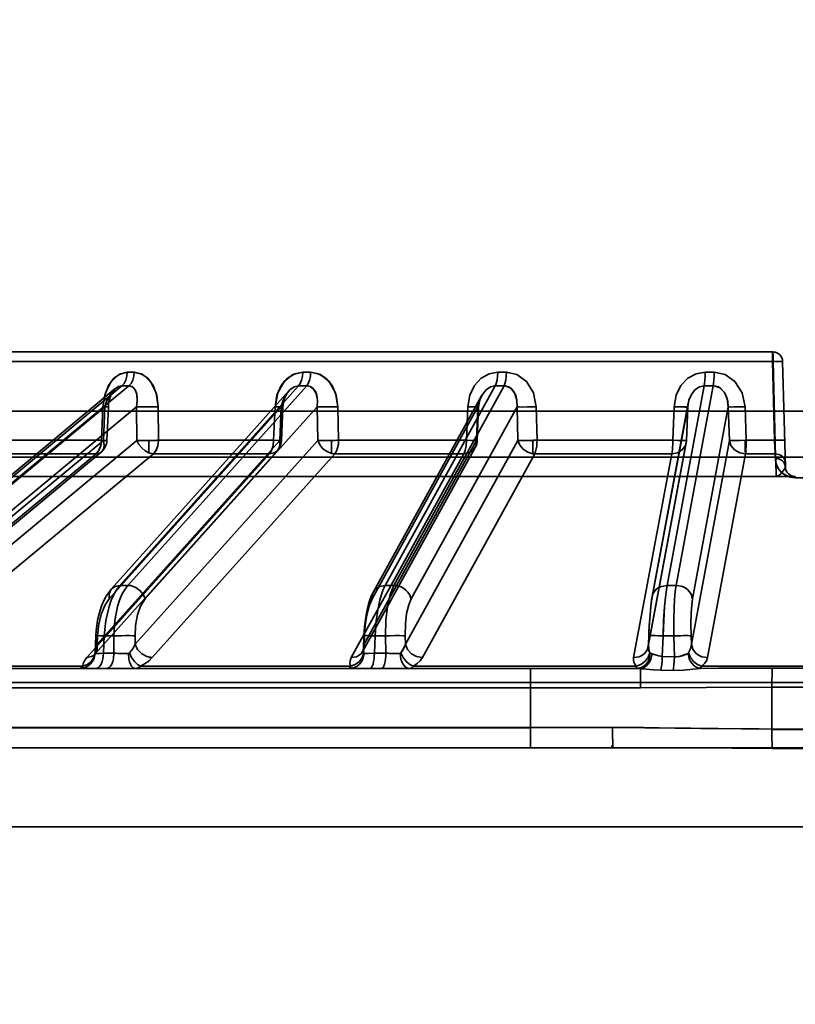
# Model space of a CAD drawing. Header units: millimetres. Extents: x -1465 to 393277, y -3788 to 454312.
# Tile 408 of 656: x 358999 to 359038, y 11627 to 11677. Entities that reach past the tile are written whole.
import ezdxf

# ---------------------------------------------------------------- set-up
doc = ezdxf.new("R2010")
doc.units = ezdxf.units.MM
doc.header["$XCLIPFRAME"] = 2
doc.layers.add('AHU03-3-68634OBJ', color=8, linetype='Continuous')
doc.layers.add('EC-MTR_250-0_7OBJ', color=8, linetype='Continuous')
picture_1 = doc.add_image_def('image1.bmp', size_in_pixel=(951, 911))

msp = doc.modelspace()

# ---------------------------------------------------------------- linework, layer by layer
at = {"layer": 'AHU03-3-68634OBJ', "color": 8, "linetype": 'Continuous', "lineweight": 35, "ltscale": 100}
for p, q in [((359173.094, 11639.827), (358905.094, 11639.827)), ((359172.594, 11635.827), (358905.594, 11635.827))]:
    msp.add_line(p, q, dxfattribs=at)
at = {"layer": 'EC-MTR_250-0_7OBJ', "color": 8, "linetype": 'Continuous', "lineweight": 35, "ltscale": 100}
for p, q in [((359036.942, 11659.827), (358985.124, 11659.827)), ((359037.012, 11659.822), (359036.942, 11659.827)), ((359037.081, 11659.807), (359037.011, 11659.822)), ((359037.146, 11659.783), (359037.08, 11659.808)), ((359036.962, 11659.34), (358984.624, 11659.34)), ((359037.027, 11655.364), (359036.922, 11659.34)), ((359036.962, 11659.34), (359037.088, 11654.501)), ((359037.088, 11654.501), (359036.962, 11659.34)), ((359037.208, 11659.75), (359037.146, 11659.784)), ((359037.265, 11659.709), (359037.208, 11659.75)), ((359037.315, 11659.66), (359037.264, 11659.709)), ((359037.358, 11659.605), (359037.315, 11659.66)), ((359037.392, 11659.544), (359037.357, 11659.605)), ((359037.418, 11659.479), (359037.392, 11659.544)), ((359037.442, 11659.34), (359037.581, 11654.014)), ((359013.591, 11658.802), (359013.189, 11658.802)), ((359033.976, 11658.802), (359033.523, 11658.802)), ((359003.719, 11657.973), (358991.709, 11648.009)), ((358991.764, 11647.919), (359004.053, 11658.115)), ((358992.118, 11647.917), (359004.41, 11658.115)), ((359012.48, 11657.845), (359003.531, 11647.854)), ((359003.951, 11648.028), (359012.985, 11658.115)), ((359004.358, 11648.028), (359013.393, 11658.115)), ((359012.985, 11658.115), (359013.393, 11658.115)), ((359017.357, 11648.028), (359022.921, 11658.115)), ((359017.799, 11648.028), (359023.363, 11658.115)), ((359031.599, 11648.028), (359033.478, 11658.115)), ((359032.059, 11648.028), (359033.937, 11658.115)), ((359033.478, 11658.115), (359033.937, 11658.115)), ((359012.218, 11657.267), (359012.244, 11657.374)), ((359012.244, 11657.373), (359012.276, 11657.475)), ((359012.276, 11657.474), (359012.314, 11657.57)), ((359022.23, 11657.615), (359016.765, 11647.706)), ((358988.244, 11656.827), (359089.944, 11656.827)), ((358993.012, 11648.599), (359003.198, 11657.05)), ((358993.621, 11647.782), (359004.791, 11657.05)), ((359003.027, 11655.364), (359003.098, 11657.057)), ((359003.198, 11657.05), (359003.126, 11655.357)), ((359003.298, 11655.351), (359003.37, 11657.043)), ((359003.37, 11657.043), (359003.381, 11657.174)), ((359003.415, 11647.348), (359012.104, 11657.05)), ((359004.791, 11657.05), (359004.809, 11655.357)), ((359005.232, 11647.348), (359013.921, 11657.05)), ((359005.886, 11657.057), (359005.904, 11655.364)), ((359005.904, 11655.364), (359005.886, 11657.057)), ((359011.792, 11657.057), (359011.721, 11655.364)), ((359012.104, 11657.05), (359012.033, 11655.357)), ((359012.12, 11655.351), (359012.191, 11657.044)), ((359012.191, 11657.044), (359012.201, 11657.157)), ((359012.201, 11657.156), (359012.219, 11657.268)), ((359013.921, 11657.05), (359013.953, 11655.357)), ((359014.973, 11657.057), (359015.004, 11655.364)), ((359016.696, 11647.348), (359022.047, 11657.05)), ((359018.668, 11647.348), (359024.019, 11657.05)), ((359021.468, 11655.364), (359021.535, 11657.057)), ((359022.047, 11657.05), (359021.979, 11655.357)), ((359022.009, 11655.353), (359022.077, 11657.045)), ((359024.019, 11657.05), (359024.063, 11655.357)), ((359025.029, 11655.364), (359024.986, 11657.057)), ((359024.986, 11657.057), (359025.029, 11655.364)), ((359030.839, 11647.348), (359032.645, 11657.05)), ((359032.669, 11657.238), (359030.849, 11647.466)), ((359031.953, 11657.057), (359031.892, 11655.364)), ((359031.892, 11655.364), (359031.953, 11657.057)), ((359032.645, 11657.05), (359032.583, 11655.357)), ((359032.583, 11655.357), (359032.648, 11657.048)), ((359032.648, 11657.048), (359032.652, 11657.114)), ((359032.652, 11657.114), (359032.66, 11657.18)), ((359032.66, 11657.18), (359032.671, 11657.246)), ((359032.889, 11647.348), (359034.696, 11657.05)), ((359034.696, 11657.05), (359034.75, 11655.357)), ((359035.595, 11655.364), (359035.542, 11657.057)), ((359035.542, 11657.057), (359035.595, 11655.364)), ((358995.005, 11648.622), (359003.126, 11655.357)), ((358996.678, 11648.614), (359004.809, 11655.357)), ((359003.027, 11655.364), (358998.079, 11655.364)), ((359002.803, 11645.056), (359012.033, 11655.357)), ((359004.723, 11645.056), (359013.953, 11655.357)), ((359005.418, 11654.723), (359005.418, 11655.352)), ((359011.721, 11655.364), (359005.903, 11655.364)), ((359014.651, 11654.698), (359014.651, 11655.354)), ((359021.468, 11655.364), (359015.003, 11655.364)), ((359016.295, 11645.056), (359021.979, 11655.357)), ((359018.379, 11645.056), (359024.063, 11655.357)), ((359024.823, 11654.684), (359024.823, 11655.358)), ((359031.892, 11655.364), (359025.029, 11655.364)), ((359030.664, 11645.056), (359032.583, 11655.357)), ((359032.831, 11645.056), (359034.75, 11655.357)), ((359037.027, 11655.364), (359035.595, 11655.364)), ((359002.687, 11644.55), (359011.916, 11654.851)), ((359016.227, 11644.698), (359021.91, 11654.998)), ((359030.654, 11644.938), (359032.573, 11655.238)), ((358991.652, 11654.501), (359086.536, 11654.501)), ((358994.622, 11647.942), (359002.745, 11654.677)), ((358994.888, 11648.034), (359003.009, 11654.769)), ((358997.515, 11647.934), (359005.644, 11654.677)), ((359002.745, 11654.677), (358997.759, 11654.677)), ((359002.275, 11644.376), (359011.507, 11654.677)), ((359005.588, 11644.376), (359014.815, 11654.677)), ((359011.507, 11654.677), (359005.644, 11654.677)), ((359021.33, 11654.677), (359014.815, 11654.677)), ((359015.643, 11644.376), (359021.33, 11654.677)), ((359019.239, 11644.376), (359024.919, 11654.677)), ((359031.835, 11654.677), (359024.919, 11654.677)), ((359029.913, 11644.376), (359031.835, 11654.677)), ((359033.652, 11644.376), (359035.568, 11654.677)), ((359037.066, 11654.677), (359035.568, 11654.677)), ((359037.073, 11654.443), (359037.066, 11654.677)), ((359037.073, 11654.443), (359037.066, 11654.677)), ((359037.582, 11653.993), (359037.581, 11654.014)), ((359037.581, 11654.014), (359037.581, 11654.002)), ((359037.584, 11653.973), (359037.582, 11653.993)), ((359037.586, 11653.953), (359037.584, 11653.973)), ((359037.589, 11653.935), (359037.586, 11653.954)), ((359037.593, 11653.917), (359037.589, 11653.935)), ((358987.771, 11653.527), (359037.107, 11653.527)), ((359038.081, 11653.527), (359037.107, 11653.527)), ((359037.632, 11653.805), (359037.625, 11653.82)), ((359037.64, 11653.791), (359037.632, 11653.805)), ((359037.648, 11653.776), (359037.64, 11653.791)), ((359037.657, 11653.762), (359037.648, 11653.776)), ((359037.666, 11653.748), (359037.657, 11653.762)), ((359037.676, 11653.733), (359037.666, 11653.748)), ((359040.111, 11653.47), (359038.077, 11653.47)), ((359004.358, 11648.028), (359003.951, 11648.028)), ((359017.799, 11648.028), (359017.357, 11648.028)), ((359032.059, 11648.028), (359031.599, 11648.028)), ((359016.669, 11647.509), (359016.588, 11647.299)), ((359016.766, 11647.708), (359016.669, 11647.509)), ((359030.849, 11647.467), (359030.822, 11647.302)), ((359002.697, 11644.661), (359002.735, 11645.487)), ((359002.803, 11645.056), (359002.823, 11645.478)), ((359003.117, 11644.599), (359003.158, 11645.478)), ((359003.642, 11645.478), (359003.158, 11645.478)), ((359003.654, 11644.599), (359003.642, 11645.478)), ((359004.723, 11645.056), (359004.717, 11645.478)), ((359016.255, 11644.817), (359016.284, 11645.484)), ((359016.295, 11645.056), (359016.314, 11645.478)), ((359016.813, 11644.599), (359016.851, 11645.478)), ((359016.851, 11645.478), (359017.376, 11645.478)), ((359017.376, 11645.478), (359017.396, 11644.599)), ((359018.379, 11645.056), (359018.369, 11645.478)), ((359030.659, 11644.986), (359030.678, 11645.48)), ((359030.664, 11645.056), (359030.68, 11645.478)), ((359031.36, 11644.437), (359031.399, 11645.478)), ((359031.945, 11645.478), (359031.399, 11645.478)), ((359031.978, 11644.415), (359031.945, 11645.478)), ((359032.831, 11645.056), (359032.818, 11645.478)), ((359002.664, 11644.522), (359002.665, 11644.523)), ((359002.665, 11644.523), (359002.672, 11644.533)), ((359002.675, 11644.545), (359002.668, 11644.529)), ((359002.672, 11644.533), (359002.687, 11644.55)), ((359003.654, 11644.599), (359003.117, 11644.599)), ((359016.255, 11644.818), (359016.251, 11644.778)), ((359017.396, 11644.599), (359016.813, 11644.599)), ((359031.978, 11644.415), (359031.36, 11644.437)), ((359002.082, 11643.942), (358992.918, 11643.942)), ((359015.617, 11643.942), (359004.999, 11643.942)), ((359030.055, 11643.942), (359018.782, 11643.942)), ((359044.841, 11643.942), (359033.347, 11643.942)), ((358989.079, 11643.827), (359002.74, 11643.827)), ((359002.74, 11643.827), (359003.277, 11643.827)), ((359003.277, 11643.827), (359030.097, 11643.827)), ((359031.909, 11643.728), (359031.289, 11643.738)), ((359041.271, 11643.846), (359036.916, 11643.846)), ((359106.227, 11643.127), (358979.707, 11643.127)), ((358983.231, 11642.845), (359030.251, 11642.845)), ((359024.693, 11640.845), (359024.693, 11642.845)), ((359036.899, 11640.77), (359036.9, 11642.883)), ((359036.9, 11642.883), (359041.287, 11642.883)), ((359024.693, 11640.845), (358992.222, 11640.845)), ((359024.693, 11640.827), (358992.222, 11640.827)), ((359028.85, 11640.845), (359024.693, 11640.845)), ((359041.288, 11640.77), (359036.899, 11640.77)), ((359041.288, 11640.752), (359036.899, 11640.752)), ((358989.104, 11639.827), (359028.864, 11639.827)), ((359041.274, 11639.79), (359036.913, 11639.79))]:
    msp.add_line(p, q, dxfattribs=at)
at = {"layer": 'EC-MTR_250-0_7OBJ', "color": 8, "linetype": 'Continuous', "lineweight": 35, "ltscale": 100, "flags": 128}
for points in [[(359036.922, 11659.34), (359036.925, 11659.58), (359036.932, 11659.759), (359036.942, 11659.827)], [(359036.922, 11659.34), (359036.922, 11659.427), (359036.923, 11659.53), (359036.926, 11659.633), (359036.93, 11659.728), (359036.935, 11659.798), (359036.942, 11659.827)], [(359036.942, 11659.827), (359036.952, 11659.765), (359036.959, 11659.591), (359036.962, 11659.34)], [(359036.942, 11659.827), (359036.949, 11659.789), (359036.956, 11659.677), (359036.961, 11659.515), (359036.962, 11659.34)], [(359037.442, 11659.34), (359037.431, 11659.343), (359037.419, 11659.344), (359037.401, 11659.344), (359037.379, 11659.345), (359037.353, 11659.346), (359037.322, 11659.346), (359037.288, 11659.346), (359037.209, 11659.346), (359037.119, 11659.344), (359037.022, 11659.343), (359036.922, 11659.34)], [(359036.954, 11659.34), (359037.133, 11659.344), (359037.309, 11659.345), (359037.399, 11659.344), (359037.442, 11659.34)], [(359036.962, 11659.34), (359037.057, 11659.342), (359037.147, 11659.344), (359037.23, 11659.345), (359037.302, 11659.345), (359037.334, 11659.345), (359037.361, 11659.345), (359037.385, 11659.344), (359037.405, 11659.344), (359037.421, 11659.343), (359037.432, 11659.342), (359037.434, 11659.359)], [(359037.442, 11659.34), (359037.435, 11659.411), (359037.418, 11659.479)], [(359004.327, 11658.802), (359003.897, 11658.686), (359003.508, 11658.332), (359003.224, 11657.768), (359003.098, 11657.057)], [(359003.098, 11657.057), (359003.185, 11657.637), (359003.377, 11658.127), (359003.653, 11658.5), (359003.979, 11658.727), (359004.326, 11658.801)], [(359004.053, 11658.115), (359004.161, 11658.234), (359004.249, 11658.4), (359004.306, 11658.597), (359004.327, 11658.802)], [(359004.679, 11658.802), (359004.658, 11658.597), (359004.603, 11658.4), (359004.517, 11658.234), (359004.41, 11658.115)], [(359005.886, 11657.057), (359005.814, 11657.637), (359005.63, 11658.127), (359005.356, 11658.5), (359005.028, 11658.727), (359004.679, 11658.802)], [(359004.679, 11658.801), (359005.111, 11658.686), (359005.501, 11658.332), (359005.778, 11657.768), (359005.886, 11657.057)], [(359013.189, 11658.802), (359012.699, 11658.686), (359012.255, 11658.332), (359011.932, 11657.768), (359011.792, 11657.057)], [(359011.792, 11657.057), (359011.888, 11657.637), (359012.106, 11658.127), (359012.42, 11658.5), (359012.793, 11658.727), (359013.189, 11658.802)], [(359013.189, 11658.802), (359013.174, 11658.597), (359013.131, 11658.4), (359013.066, 11658.234), (359012.985, 11658.115)], [(359013.393, 11658.115), (359013.472, 11658.234), (359013.535, 11658.4), (359013.576, 11658.597), (359013.591, 11658.802)], [(359014.973, 11657.057), (359014.888, 11657.637), (359014.676, 11658.127), (359014.363, 11658.5), (359013.989, 11658.727), (359013.591, 11658.802)], [(359013.591, 11658.802), (359014.083, 11658.686), (359014.528, 11658.332), (359014.846, 11657.768), (359014.973, 11657.057)], [(359021.535, 11657.057), (359021.637, 11657.637), (359021.872, 11658.127), (359022.212, 11658.5), (359022.617, 11658.727), (359023.048, 11658.802)], [(359022.921, 11658.115), (359022.971, 11658.234), (359023.011, 11658.4), (359023.038, 11658.597), (359023.048, 11658.802)], [(359023.363, 11658.115), (359023.411, 11658.234), (359023.45, 11658.4), (359023.475, 11658.597), (359023.483, 11658.802)], [(359023.483, 11658.802), (359024.017, 11658.686), (359024.5, 11658.332), (359024.846, 11657.768), (359024.986, 11657.057)], [(359031.953, 11657.057), (359032.056, 11657.637), (359032.299, 11658.127), (359032.653, 11658.5), (359033.074, 11658.727), (359033.523, 11658.802)], [(359033.523, 11658.802), (359033.519, 11658.597), (359033.51, 11658.4), (359033.495, 11658.234), (359033.478, 11658.115)], [(359033.937, 11658.115), (359033.953, 11658.234), (359033.965, 11658.4), (359033.973, 11658.597), (359033.976, 11658.802)], [(359033.976, 11658.802), (359034.531, 11658.686), (359035.032, 11658.332), (359035.393, 11657.768), (359035.542, 11657.057)], [(359003.198, 11657.05), (359003.283, 11657.314), (359003.389, 11657.546), (359003.513, 11657.747), (359003.648, 11657.908), (359003.779, 11658.019), (359003.887, 11658.079), (359004.053, 11658.115)], [(359003.38, 11657.17), (359003.4, 11657.301), (359003.428, 11657.421), (359003.462, 11657.533), (359003.5, 11657.635), (359003.541, 11657.725), (359003.584, 11657.802), (359003.625, 11657.865), (359003.664, 11657.915), (359003.699, 11657.953), (359003.729, 11657.981)], [(359003.399, 11657.293), (359003.425, 11657.41), (359003.457, 11657.52), (359003.494, 11657.62), (359003.535, 11657.711), (359003.577, 11657.79), (359003.619, 11657.856), (359003.659, 11657.909), (359003.696, 11657.951), (359003.729, 11657.98)], [(359004.791, 11657.05), (359004.829, 11657.314), (359004.828, 11657.546), (359004.794, 11657.747), (359004.729, 11657.908), (359004.646, 11658.019), (359004.563, 11658.079), (359004.41, 11658.115)], [(359004.791, 11657.05), (359004.831, 11657.347), (359004.808, 11657.692), (359004.726, 11657.913), (359004.584, 11658.067), (359004.41, 11658.115)], [(359012.104, 11657.05), (359012.203, 11657.385), (359012.353, 11657.679), (359012.546, 11657.913), (359012.762, 11658.063), (359012.985, 11658.115)], [(359012.356, 11657.658), (359012.403, 11657.737), (359012.451, 11657.806), (359012.499, 11657.864)], [(359013.559, 11658.083), (359013.505, 11658.101), (359013.45, 11658.111), (359013.393, 11658.115)], [(359013.921, 11657.05), (359013.938, 11657.375), (359013.896, 11657.646), (359013.828, 11657.82), (359013.683, 11658.006), (359013.559, 11658.083)], [(359013.921, 11657.05), (359013.937, 11657.397), (359013.871, 11657.723), (359013.743, 11657.946), (359013.559, 11658.083)], [(359022.047, 11657.05), (359022.128, 11657.385), (359022.267, 11657.679), (359022.458, 11657.913), (359022.682, 11658.063), (359022.921, 11658.115)], [(359023.363, 11658.115), (359023.399, 11658.114), (359023.434, 11658.11), (359023.469, 11658.104)], [(359023.469, 11658.105), (359023.443, 11658.109), (359023.363, 11658.115)], [(359024.019, 11657.05), (359024.009, 11657.391), (359023.906, 11657.734), (359023.705, 11657.992), (359023.469, 11658.105)], [(359024.019, 11657.05), (359024.017, 11657.325), (359023.968, 11657.573), (359023.889, 11657.765), (359023.754, 11657.948), (359023.638, 11658.038), (359023.469, 11658.104)], [(359032.645, 11657.05), (359032.704, 11657.385), (359032.828, 11657.679), (359033.01, 11657.913), (359033.233, 11658.063), (359033.478, 11658.115)], [(359033.974, 11658.114), (359034.266, 11658.016), (359034.496, 11657.784), (359034.646, 11657.449), (359034.696, 11657.05)], [(359033.974, 11658.114), (359034.192, 11658.058), (359034.307, 11657.988), (359034.49, 11657.794), (359034.593, 11657.601), (359034.671, 11657.341), (359034.696, 11657.05)], [(359012.314, 11657.57), (359012.356, 11657.658), (359012.403, 11657.737)], [(359022.077, 11657.045), (359022.085, 11657.143), (359022.1, 11657.238), (359022.121, 11657.329), (359022.147, 11657.415), (359022.178, 11657.497), (359022.213, 11657.574), (359022.251, 11657.646)], [(359022.077, 11657.045), (359022.09, 11657.181), (359022.116, 11657.311), (359022.152, 11657.432), (359022.198, 11657.543), (359022.251, 11657.645)], [(359003.198, 11657.05), (359003.239, 11657.048), (359003.276, 11657.047), (359003.308, 11657.045), (359003.334, 11657.044), (359003.353, 11657.044), (359003.365, 11657.043), (359003.337, 11657.045), (359003.311, 11657.047), (359003.278, 11657.048), (359003.196, 11657.052), (359003.098, 11657.057)], [(359005.886, 11657.057), (359005.627, 11657.048), (359005.315, 11657.044), (359005.017, 11657.044), (359004.791, 11657.05)], [(359005.4, 11657.045), (359005.665, 11657.049), (359005.886, 11657.057)], [(359012.191, 11657.044), (359012.18, 11657.043), (359012.162, 11657.044), (359012.146, 11657.044), (359012.126, 11657.045), (359012.103, 11657.045), (359012.077, 11657.046), (359012.017, 11657.048), (359011.948, 11657.051), (359011.872, 11657.053), (359011.792, 11657.057)], [(359012.104, 11657.05), (359012.133, 11657.048), (359012.157, 11657.047), (359012.175, 11657.045), (359012.187, 11657.044), (359012.159, 11657.044), (359012.132, 11657.044), (359012.099, 11657.045), (359012.059, 11657.047), (359012.013, 11657.048), (359011.963, 11657.05), (359011.908, 11657.052), (359011.792, 11657.057)], [(359012.104, 11657.05), (359012.123, 11657.049), (359012.14, 11657.048), (359012.155, 11657.047), (359012.168, 11657.046), (359012.178, 11657.045), (359012.188, 11657.044)], [(359013.921, 11657.05), (359014.039, 11657.046), (359014.203, 11657.044), (359014.404, 11657.044), (359014.619, 11657.047)], [(359015.004, 11655.364), (359014.985, 11656.21), (359014.966, 11657.056)], [(359022.047, 11657.05), (359022.063, 11657.048), (359022.073, 11657.047), (359022.063, 11657.044), (359022.045, 11657.043), (359022.019, 11657.043), (359021.985, 11657.044), (359021.945, 11657.044), (359021.898, 11657.045), (359021.846, 11657.047), (359021.789, 11657.048), (359021.728, 11657.05), (359021.665, 11657.052), (359021.535, 11657.057)], [(359022.077, 11657.045), (359022.055, 11657.044), (359022.038, 11657.043), (359022.016, 11657.043), (359021.989, 11657.044), (359021.957, 11657.044), (359021.921, 11657.045), (359021.838, 11657.047), (359021.743, 11657.05), (359021.64, 11657.053), (359021.535, 11657.057)], [(359022.047, 11657.05), (359022.06, 11657.048), (359022.073, 11657.047)], [(359024.019, 11657.05), (359024.124, 11657.045), (359024.301, 11657.043), (359024.531, 11657.045), (359024.78, 11657.05)], [(359032.645, 11657.05), (359032.633, 11657.045), (359032.615, 11657.044), (359032.603, 11657.044), (359032.59, 11657.044), (359032.574, 11657.044), (359032.557, 11657.043), (359032.538, 11657.043), (359032.517, 11657.043), (359032.47, 11657.044), (359032.358, 11657.045), (359032.229, 11657.048), (359032.092, 11657.052), (359031.953, 11657.057)], [(359032.648, 11657.048), (359032.636, 11657.046), (359032.621, 11657.045), (359032.599, 11657.044), (359032.57, 11657.044), (359032.535, 11657.043), (359032.493, 11657.044), (359032.446, 11657.044), (359032.337, 11657.046), (359032.214, 11657.049), (359032.084, 11657.052), (359031.953, 11657.057)], [(359034.696, 11657.05), (359034.707, 11657.048), (359034.725, 11657.047), (359034.782, 11657.044), (359034.868, 11657.043), (359034.979, 11657.044), (359035.11, 11657.045), (359035.254, 11657.048), (359035.542, 11657.057)], [(359003.027, 11655.364), (359002.989, 11655.088), (359002.891, 11654.85), (359002.745, 11654.677)], [(359003.027, 11655.364), (359002.991, 11655.093), (359002.894, 11654.854), (359002.745, 11654.677)], [(359002.745, 11654.677), (359002.856, 11654.692), (359002.955, 11654.731), (359003.037, 11654.794), (359003.1, 11654.878), (359003.141, 11654.981), (359003.16, 11655.097), (359003.126, 11655.357)], [(359003.027, 11655.364), (359003.212, 11655.355), (359003.295, 11655.351), (359003.265, 11655.352), (359003.126, 11655.357)], [(359004.809, 11655.357), (359004.874, 11655.355), (359004.939, 11655.353), (359005.005, 11655.352), (359005.068, 11655.351), (359005.129, 11655.351), (359005.186, 11655.351), (359005.24, 11655.351), (359005.29, 11655.351), (359005.338, 11655.351), (359005.383, 11655.352), (359005.418, 11655.352)], [(359005.418, 11654.723), (359005.227, 11654.824), (359005.053, 11654.972), (359004.91, 11655.155), (359004.809, 11655.357)], [(359005.418, 11655.352), (359005.456, 11655.352), (359005.501, 11655.353), (359005.549, 11655.354), (359005.601, 11655.355), (359005.656, 11655.356), (359005.715, 11655.357), (359005.777, 11655.359), (359005.84, 11655.361), (359005.904, 11655.364)], [(359005.904, 11655.364), (359005.84, 11655.361), (359005.777, 11655.359), (359005.715, 11655.357), (359005.656, 11655.356), (359005.6, 11655.355), (359005.549, 11655.354), (359005.501, 11655.353), (359005.456, 11655.352), (359005.418, 11655.352)], [(359005.904, 11655.364), (359005.872, 11655.101), (359005.788, 11654.866), (359005.644, 11654.677)], [(359005.903, 11655.364), (359005.869, 11655.088), (359005.779, 11654.85), (359005.644, 11654.677)], [(359011.721, 11655.364), (359011.693, 11655.088), (359011.619, 11654.85), (359011.507, 11654.677)], [(359011.507, 11654.677), (359011.754, 11654.731), (359011.856, 11654.794), (359011.939, 11654.878), (359012, 11654.981), (359012.037, 11655.097), (359012.033, 11655.357)], [(359011.508, 11654.677), (359011.619, 11654.85), (359011.693, 11655.088), (359011.721, 11655.364)], [(359011.721, 11655.364), (359011.949, 11655.355), (359012.087, 11655.351), (359012.117, 11655.352), (359012.033, 11655.357)], [(359013.953, 11655.357), (359014.053, 11655.135), (359014.214, 11654.938), (359014.421, 11654.787), (359014.651, 11654.698)], [(359014.651, 11655.354), (359014.616, 11655.354), (359014.569, 11655.353), (359014.517, 11655.352), (359014.464, 11655.352), (359014.408, 11655.351), (359014.347, 11655.351), (359014.283, 11655.351), (359014.216, 11655.351), (359014.148, 11655.352), (359014.08, 11655.353), (359014.014, 11655.355), (359013.953, 11655.357)], [(359014.815, 11654.677), (359014.9, 11654.817), (359014.956, 11654.985), (359014.99, 11655.167), (359015.003, 11655.364)], [(359015.004, 11655.364), (359014.991, 11655.167), (359014.956, 11654.985), (359014.9, 11654.817), (359014.815, 11654.677)], [(359021.33, 11654.677), (359021.401, 11654.848), (359021.449, 11655.085), (359021.468, 11655.364)], [(359021.979, 11655.357), (359021.953, 11655.097), (359021.822, 11654.878), (359021.604, 11654.731), (359021.33, 11654.677)], [(359021.468, 11655.364), (359021.727, 11655.356), (359021.912, 11655.351), (359022.004, 11655.352), (359021.979, 11655.357)], [(359021.468, 11655.364), (359021.73, 11655.355), (359021.917, 11655.351), (359022.005, 11655.352), (359021.979, 11655.357)], [(359024.823, 11655.358), (359024.802, 11655.357), (359024.774, 11655.357), (359024.742, 11655.356), (359024.709, 11655.355), (359024.678, 11655.354), (359024.65, 11655.354), (359024.621, 11655.353), (359024.591, 11655.353), (359024.557, 11655.352), (359024.52, 11655.352), (359024.481, 11655.352), (359024.439, 11655.351), (359024.394, 11655.351), (359024.347, 11655.351), (359024.298, 11655.351), (359024.248, 11655.351), (359024.197, 11655.352), (359024.148, 11655.353), (359024.102, 11655.355), (359024.063, 11655.357)], [(359024.063, 11655.357), (359024.155, 11655.118), (359024.328, 11654.91), (359024.56, 11654.759), (359024.823, 11654.684)], [(359024.919, 11654.677), (359024.961, 11654.79), (359024.992, 11654.923), (359025.012, 11655.064), (359025.024, 11655.212), (359025.029, 11655.364)], [(359031.835, 11654.677), (359031.855, 11654.777), (359031.87, 11654.894), (359031.88, 11655.018), (359031.887, 11655.141), (359031.892, 11655.257), (359031.892, 11655.364)], [(359032.583, 11655.357), (359032.528, 11655.097), (359032.369, 11654.878), (359032.126, 11654.731), (359031.835, 11654.677)], [(359031.892, 11655.364), (359032.14, 11655.356), (359032.376, 11655.352), (359032.54, 11655.351), (359032.583, 11655.357)], [(359035.595, 11655.364), (359035.3, 11655.356), (359035.041, 11655.351), (359034.845, 11655.352), (359034.75, 11655.357)], [(359034.75, 11655.357), (359034.831, 11655.097), (359035.014, 11654.878), (359035.272, 11654.731), (359035.568, 11654.677)], [(359035.553, 11655.372), (359035.542, 11655.12), (359035.544, 11654.866), (359035.556, 11654.677)], [(359035.568, 11654.677), (359035.576, 11654.752), (359035.581, 11654.825), (359035.585, 11654.891), (359035.587, 11654.953), (359035.591, 11655.043), (359035.593, 11655.116), (359035.594, 11655.177), (359035.595, 11655.248), (359035.595, 11655.31), (359035.595, 11655.364)], [(359035.568, 11654.677), (359035.582, 11654.848), (359035.592, 11655.085), (359035.595, 11655.364)], [(359037.546, 11655.364), (359037.525, 11655.367), (359037.509, 11655.368), (359037.487, 11655.369), (359037.46, 11655.369), (359037.429, 11655.37), (359037.392, 11655.37), (359037.309, 11655.369), (359037.216, 11655.368), (359037.12, 11655.366), (359037.027, 11655.364)], [(359037.546, 11655.364), (359037.535, 11655.366), (359037.523, 11655.367), (359037.506, 11655.368), (359037.484, 11655.369), (359037.457, 11655.369), (359037.427, 11655.37), (359037.392, 11655.37), (359037.313, 11655.369), (359037.224, 11655.368), (359037.127, 11655.366), (359037.027, 11655.364)], [(359037.027, 11655.364), (359037.047, 11654.963), (359037.057, 11654.8), (359037.066, 11654.677)], [(359005.418, 11654.723), (359005.475, 11654.704), (359005.644, 11654.677)], [(359014.651, 11654.698), (359014.692, 11654.689), (359014.815, 11654.677)], [(359014.815, 11654.677), (359014.775, 11654.679), (359014.651, 11654.698)], [(359037.066, 11654.677), (359037.25, 11654.65), (359037.34, 11654.611), (359037.421, 11654.556), (359037.487, 11654.487), (359037.536, 11654.409), (359037.575, 11654.248)], [(359037.073, 11654.443), (359037.102, 11654.227), (359037.169, 11654.039), (359037.268, 11653.876), (359037.417, 11653.715), (359037.594, 11653.593), (359037.824, 11653.502), (359038.077, 11653.47)], [(359037.581, 11654.014), (359037.542, 11654.175), (359037.494, 11654.253), (359037.427, 11654.322), (359037.346, 11654.377), (359037.256, 11654.416), (359037.073, 11654.443)], [(359038.077, 11653.47), (359037.781, 11653.513), (359037.659, 11653.56), (359037.555, 11653.615), (359037.391, 11653.738), (359037.271, 11653.872), (359037.183, 11654.012), (359037.122, 11654.155), (359037.073, 11654.443)], [(359037.581, 11654.014), (359037.542, 11654.175), (359037.494, 11654.253), (359037.427, 11654.322), (359037.347, 11654.377), (359037.256, 11654.416), (359037.073, 11654.443)], [(359037.568, 11654.501), (359037.548, 11654.504), (359037.532, 11654.505), (359037.512, 11654.505), (359037.488, 11654.506), (359037.46, 11654.506), (359037.428, 11654.506), (359037.356, 11654.506), (359037.273, 11654.505), (359037.182, 11654.503), (359037.088, 11654.501)], [(359037.568, 11654.501), (359037.55, 11654.504), (359037.535, 11654.505), (359037.515, 11654.505), (359037.49, 11654.506), (359037.461, 11654.506), (359037.428, 11654.506), (359037.352, 11654.506), (359037.266, 11654.505), (359037.176, 11654.503), (359037.088, 11654.501)], [(359037.088, 11654.501), (359037.101, 11654.125), (359037.109, 11653.811), (359037.111, 11653.601), (359037.107, 11653.527)], [(359037.107, 11653.527), (359037.109, 11653.538), (359037.11, 11653.558), (359037.111, 11653.571), (359037.111, 11653.604), (359037.111, 11653.645), (359037.111, 11653.694), (359037.11, 11653.75), (359037.109, 11653.813), (359037.107, 11653.883), (359037.105, 11653.958), (359037.101, 11654.123), (359037.095, 11654.305), (359037.088, 11654.501)], [(359037.107, 11653.527), (359037.213, 11653.561), (359037.326, 11653.656), (359037.434, 11653.778), (359037.534, 11653.906), (359037.581, 11654.014)], [(359037.607, 11653.867), (359037.601, 11653.883), (359037.597, 11653.9), (359037.593, 11653.917)], [(359037.625, 11653.82), (359037.618, 11653.835), (359037.612, 11653.851), (359037.606, 11653.867), (359037.601, 11653.883)], [(359037.731, 11653.669), (359037.719, 11653.681), (359037.708, 11653.694), (359037.697, 11653.707), (359037.686, 11653.72), (359037.676, 11653.733)], [(359037.851, 11653.583), (359037.833, 11653.593), (359037.815, 11653.603), (359037.799, 11653.614), (359037.784, 11653.624), (359037.77, 11653.635), (359037.756, 11653.646), (359037.743, 11653.658), (359037.731, 11653.669), (359037.719, 11653.681)], [(359037.912, 11653.556), (359037.89, 11653.565), (359037.87, 11653.574), (359037.851, 11653.583)], [(359038.081, 11653.527), (359038.049, 11653.528), (359038.018, 11653.531), (359037.988, 11653.536), (359037.961, 11653.541), (359037.935, 11653.548), (359037.912, 11653.556), (359037.891, 11653.564)], [(359038.077, 11653.47), (359038.077, 11653.483), (359038.078, 11653.494), (359038.079, 11653.512), (359038.08, 11653.523)], [(359003.951, 11648.028), (359003.791, 11647.819), (359003.645, 11647.57), (359003.515, 11647.284), (359003.403, 11646.966), (359003.236, 11646.256), (359003.158, 11645.478)], [(359003.951, 11648.028), (359003.709, 11647.98), (359003.511, 11647.83), (359003.409, 11647.601), (359003.415, 11647.348)], [(359003.642, 11645.478), (359003.689, 11646.256), (359003.831, 11646.966), (359003.935, 11647.284), (359004.058, 11647.57), (359004.199, 11647.819), (359004.358, 11648.028)], [(359004.534, 11648.007), (359004.488, 11648.016), (359004.358, 11648.028)], [(359005.232, 11647.348), (359005.139, 11647.558), (359004.978, 11647.759), (359004.765, 11647.917), (359004.534, 11648.007)], [(359017.357, 11648.028), (359017.089, 11647.98), (359016.857, 11647.83), (359016.72, 11647.601), (359016.696, 11647.348)], [(359017.357, 11648.028), (359017.258, 11647.819), (359017.168, 11647.57), (359017.086, 11647.284), (359017.015, 11646.966), (359016.907, 11646.256), (359016.851, 11645.478)], [(359017.376, 11645.478), (359017.398, 11646.256), (359017.48, 11646.966), (359017.541, 11647.284), (359017.616, 11647.57), (359017.702, 11647.819), (359017.799, 11648.028)], [(359018.668, 11647.348), (359018.582, 11647.576), (359018.506, 11647.687), (359018.408, 11647.79), (359018.294, 11647.877), (359018.168, 11647.947), (359017.907, 11648.021)], [(359031.599, 11648.028), (359031.315, 11647.98), (359031.178, 11647.918), (359031.057, 11647.83), (359030.96, 11647.722), (359030.89, 11647.601), (359030.839, 11647.348)], [(359031.599, 11648.028), (359031.533, 11647.574), (359031.475, 11646.968), (359031.429, 11646.253), (359031.399, 11645.478)], [(359031.399, 11645.478), (359031.43, 11646.256), (359031.475, 11646.966), (359031.533, 11647.57), (359031.565, 11647.819), (359031.599, 11648.028)], [(359032.059, 11648.028), (359032.026, 11647.819), (359031.999, 11647.57), (359031.959, 11646.966), (359031.94, 11646.256), (359031.945, 11645.478)], [(359032.095, 11648.027), (359032.376, 11647.97), (359032.513, 11647.905), (359032.636, 11647.817), (359032.739, 11647.711), (359032.816, 11647.592), (359032.889, 11647.348)], [(359003.531, 11647.854), (359003.389, 11647.677), (359003.261, 11647.479), (359003.146, 11647.259), (359003.045, 11647.025)], [(359030.849, 11647.467), (359030.822, 11647.302), (359030.797, 11647.124), (359030.776, 11646.939), (359030.757, 11646.747), (359030.74, 11646.549), (359030.724, 11646.345), (359030.71, 11646.137), (359030.698, 11645.923), (359030.687, 11645.704), (359030.678, 11645.48)], [(359003.045, 11647.025), (359002.959, 11646.78), (359002.887, 11646.528), (359002.829, 11646.27), (359002.785, 11646.008), (359002.754, 11645.747), (359002.735, 11645.487)], [(359002.823, 11645.478), (359002.892, 11646.093), (359003.021, 11646.608), (359003.209, 11647.049), (359003.415, 11647.348)], [(359005.232, 11647.348), (359004.996, 11646.982), (359004.837, 11646.533), (359004.74, 11645.997), (359004.717, 11645.478)], [(359016.519, 11647.081), (359016.462, 11646.857), (359016.414, 11646.633), (359016.375, 11646.408), (359016.342, 11646.182), (359016.317, 11645.954), (359016.297, 11645.72), (359016.284, 11645.484)], [(359016.696, 11647.348), (359016.546, 11646.982), (359016.434, 11646.533), (359016.353, 11645.997), (359016.314, 11645.478)], [(359016.588, 11647.3), (359016.519, 11647.081), (359016.462, 11646.857), (359016.414, 11646.633), (359016.375, 11646.409), (359016.342, 11646.182), (359016.317, 11645.954)], [(359018.369, 11645.478), (359018.382, 11646.093), (359018.442, 11646.608), (359018.545, 11647.049), (359018.668, 11647.348)], [(359030.839, 11647.348), (359030.785, 11646.982), (359030.742, 11646.533), (359030.704, 11645.997), (359030.68, 11645.478)], [(359030.797, 11647.124), (359030.776, 11646.939), (359030.757, 11646.747), (359030.74, 11646.549)], [(359032.818, 11645.478), (359032.809, 11646.093), (359032.82, 11646.608), (359032.849, 11647.049), (359032.889, 11647.348)], [(359002.735, 11645.487), (359002.753, 11645.489), (359002.766, 11645.489), (359002.784, 11645.489), (359002.805, 11645.489), (359002.829, 11645.488), (359002.857, 11645.488), (359002.921, 11645.486), (359002.994, 11645.484), (359003.074, 11645.481), (359003.158, 11645.478)], [(359002.823, 11645.478), (359002.787, 11645.481), (359002.772, 11645.482), (359002.759, 11645.483), (359002.749, 11645.484), (359002.737, 11645.486)], [(359004.019, 11645.487), (359004.235, 11645.489), (359004.436, 11645.488), (359004.6, 11645.484), (359004.717, 11645.478)], [(359016.284, 11645.484), (359016.294, 11645.487), (359016.307, 11645.488), (359016.325, 11645.488), (359016.348, 11645.489), (359016.377, 11645.489), (359016.41, 11645.489), (359016.448, 11645.489), (359016.536, 11645.487), (359016.635, 11645.485), (359016.742, 11645.481), (359016.851, 11645.478)], [(359016.314, 11645.478), (359016.301, 11645.48), (359016.285, 11645.483)], [(359017.608, 11645.485), (359017.858, 11645.488), (359018.089, 11645.488), (359018.264, 11645.485), (359018.326, 11645.481), (359018.369, 11645.478)], [(359030.678, 11645.48), (359030.69, 11645.484), (359030.706, 11645.485), (359030.729, 11645.487), (359030.759, 11645.488), (359030.796, 11645.489), (359030.839, 11645.489), (359030.888, 11645.489), (359031.002, 11645.488), (359031.13, 11645.485), (359031.265, 11645.482), (359031.399, 11645.478)], [(359032.818, 11645.478), (359032.807, 11645.48), (359032.791, 11645.482), (359032.739, 11645.485), (359032.661, 11645.488), (359032.559, 11645.489), (359032.437, 11645.489), (359032.302, 11645.487), (359032.024, 11645.48)], [(359002.275, 11644.376), (359002.523, 11644.43), (359002.625, 11644.493), (359002.709, 11644.577), (359002.77, 11644.679), (359002.807, 11644.796), (359002.803, 11645.056)], [(359002.697, 11644.661), (359002.729, 11644.854), (359002.803, 11645.056)], [(359002.803, 11645.056), (359002.729, 11644.854), (359002.697, 11644.661)], [(359004.431, 11644.612), (359004.598, 11644.825), (359004.723, 11645.056)], [(359004.723, 11645.056), (359004.598, 11644.825), (359004.431, 11644.612)], [(359005.588, 11644.376), (359005.314, 11644.43), (359005.055, 11644.577), (359004.848, 11644.796), (359004.723, 11645.056)], [(359016.295, 11645.056), (359016.272, 11644.805), (359016.138, 11644.577), (359015.909, 11644.426), (359015.643, 11644.376)], [(359016.255, 11644.817), (359016.26, 11644.877), (359016.295, 11645.056)], [(359016.295, 11645.056), (359016.28, 11644.996), (359016.255, 11644.818)], [(359018.155, 11644.612), (359018.23, 11644.716), (359018.379, 11645.056)], [(359018.379, 11645.056), (359018.342, 11644.94), (359018.155, 11644.612)], [(359019.239, 11644.376), (359018.947, 11644.43), (359018.683, 11644.577), (359018.484, 11644.796), (359018.379, 11645.056)], [(359029.913, 11644.376), (359030.195, 11644.426), (359030.329, 11644.489), (359030.448, 11644.577), (359030.545, 11644.684), (359030.613, 11644.805), (359030.664, 11645.056)], [(359030.657, 11644.962), (359030.656, 11644.949), (359030.654, 11644.937)], [(359030.659, 11644.987), (359030.658, 11644.974), (359030.657, 11644.962)], [(359030.659, 11644.986), (359030.664, 11644.852), (359030.686, 11644.728), (359030.727, 11644.612)], [(359030.727, 11644.612), (359030.694, 11644.7), (359030.659, 11644.986)], [(359032.831, 11645.056), (359032.786, 11644.827), (359032.685, 11644.612)], [(359032.685, 11644.612), (359032.785, 11644.825), (359032.831, 11645.056)], [(359032.831, 11645.056), (359032.907, 11644.805), (359032.989, 11644.684), (359033.096, 11644.577), (359033.224, 11644.489), (359033.365, 11644.426), (359033.652, 11644.376)], [(359001.909, 11643.827), (359002.193, 11643.88), (359002.331, 11643.95), (359002.456, 11644.048), (359002.558, 11644.169), (359002.635, 11644.305), (359002.701, 11644.589)], [(359002.696, 11644.612), (359002.641, 11644.392), (359002.508, 11644.187), (359002.31, 11644.03), (359002.082, 11643.942)], [(359002.697, 11644.66), (359002.692, 11644.611), (359002.683, 11644.572), (359002.675, 11644.545), (359002.668, 11644.529)], [(359002.701, 11644.589), (359002.697, 11644.599), (359002.696, 11644.612)], [(359002.701, 11644.589), (359002.719, 11644.588), (359002.749, 11644.588), (359002.837, 11644.59), (359002.962, 11644.594), (359003.117, 11644.599)], [(359003.117, 11644.599), (359003.086, 11644.312), (359003.05, 11644.174), (359003.002, 11644.052), (359002.942, 11643.952), (359002.876, 11643.881), (359002.807, 11643.84), (359002.74, 11643.827)], [(359003.277, 11643.827), (359003.345, 11643.84), (359003.413, 11643.881), (359003.48, 11643.952), (359003.539, 11644.052), (359003.588, 11644.174), (359003.624, 11644.312), (359003.654, 11644.599)], [(359004.031, 11644.59), (359003.934, 11644.591), (359003.654, 11644.599)], [(359004.431, 11644.612), (359004.415, 11644.599), (359004.399, 11644.591), (359004.381, 11644.589)], [(359004.381, 11644.589), (359004.41, 11644.305), (359004.444, 11644.169), (359004.489, 11644.048), (359004.544, 11643.95), (359004.605, 11643.88), (359004.669, 11643.84), (359004.731, 11643.827)], [(359004.999, 11643.942), (359004.847, 11644.03), (359004.687, 11644.187), (359004.541, 11644.392), (359004.431, 11644.612)], [(359005.421, 11644.397), (359005.463, 11644.388), (359005.588, 11644.376)], [(359015.533, 11643.827), (359015.804, 11643.88), (359015.936, 11643.95), (359016.055, 11644.048), (359016.153, 11644.169), (359016.226, 11644.305), (359016.289, 11644.589)], [(359015.617, 11643.942), (359015.847, 11644.03), (359016.053, 11644.187), (359016.201, 11644.392), (359016.273, 11644.612)], [(359016.255, 11644.818), (359016.251, 11644.778), (359016.245, 11644.746), (359016.238, 11644.723), (359016.231, 11644.707), (359016.226, 11644.697)], [(359016.255, 11644.817), (359016.254, 11644.764), (359016.273, 11644.612)], [(359016.273, 11644.612), (359016.263, 11644.661), (359016.255, 11644.817)], [(359016.273, 11644.612), (359016.276, 11644.602), (359016.289, 11644.589)], [(359016.289, 11644.589), (359016.371, 11644.588), (359016.491, 11644.59), (359016.813, 11644.599)], [(359016.665, 11643.881), (359016.706, 11643.952), (359016.742, 11644.052), (359016.772, 11644.174), (359016.794, 11644.312), (359016.808, 11644.457), (359016.813, 11644.599)], [(359017.248, 11643.881), (359017.289, 11643.952), (359017.326, 11644.052), (359017.356, 11644.174), (359017.378, 11644.312), (359017.391, 11644.457), (359017.396, 11644.599)], [(359017.629, 11644.592), (359017.758, 11644.59), (359018.112, 11644.589)], [(359018.112, 11644.589), (359018.002, 11644.588), (359017.629, 11644.592)], [(359018.155, 11644.612), (359018.142, 11644.599), (359018.128, 11644.591), (359018.112, 11644.589)], [(359018.112, 11644.589), (359018.152, 11644.305), (359018.199, 11644.169), (359018.262, 11644.048), (359018.338, 11643.95), (359018.422, 11643.88), (359018.509, 11643.84), (359018.595, 11643.827)], [(359018.155, 11644.612), (359018.262, 11644.392), (359018.417, 11644.187), (359018.6, 11644.03), (359018.782, 11643.942)], [(359030.055, 11643.942), (359030.277, 11644.03), (359030.484, 11644.187), (359030.64, 11644.392), (359030.727, 11644.612)], [(359030.753, 11644.589), (359030.696, 11644.305), (359030.629, 11644.169), (359030.54, 11644.048), (359030.431, 11643.95), (359030.311, 11643.88), (359030.063, 11643.827)], [(359030.263, 11643.818), (359030.465, 11643.89), (359030.563, 11643.963), (359030.653, 11644.06), (359030.729, 11644.176), (359030.789, 11644.304), (359030.852, 11644.571)], [(359030.727, 11644.612), (359030.735, 11644.599), (359030.744, 11644.591)], [(359030.751, 11644.589), (359030.787, 11644.586), (359030.818, 11644.58), (359030.852, 11644.571)], [(359031.36, 11644.437), (359031.181, 11644.462), (359031.008, 11644.516), (359030.852, 11644.571)], [(359031.36, 11644.437), (359031.349, 11644.224), (359031.332, 11644.022), (359031.311, 11643.854), (359031.289, 11643.738)], [(359031.978, 11644.415), (359031.967, 11644.204), (359031.951, 11644.01), (359031.931, 11643.848), (359031.909, 11643.728)], [(359032.056, 11644.411), (359032.027, 11644.411), (359032.003, 11644.413), (359031.978, 11644.415)], [(359032.056, 11644.411), (359032.234, 11644.431), (359032.375, 11644.474), (359032.53, 11644.538), (359032.659, 11644.59)], [(359032.659, 11644.59), (359032.468, 11644.511), (359032.286, 11644.444), (359032.056, 11644.411)], [(359032.659, 11644.59), (359032.685, 11644.612)], [(359032.659, 11644.59), (359032.724, 11644.32), (359032.787, 11644.19), (359032.866, 11644.073), (359032.961, 11643.976), (359033.064, 11643.903), (359033.275, 11643.835)], [(359032.685, 11644.612), (359032.784, 11644.392), (359032.942, 11644.187), (359033.141, 11644.03), (359033.347, 11643.942)], [(359002.082, 11643.942), (359002.025, 11643.878), (359001.967, 11643.84), (359001.909, 11643.827)], [(359002.275, 11644.376), (359002.158, 11644.22), (359002.095, 11644.075), (359002.082, 11643.942)], [(359004.731, 11643.827), (359004.823, 11643.84), (359004.913, 11643.878), (359004.999, 11643.942)], [(359004.999, 11643.942), (359005.224, 11644.074), (359005.424, 11644.22), (359005.588, 11644.376)], [(359015.617, 11643.942), (359015.596, 11643.891), (359015.574, 11643.855), (359015.533, 11643.827)], [(359015.643, 11644.376), (359015.583, 11644.22), (359015.575, 11644.075), (359015.617, 11643.942)], [(359018.595, 11643.827), (359018.66, 11643.84), (359018.723, 11643.878), (359018.782, 11643.942)], [(359018.782, 11643.942), (359018.972, 11644.074), (359019.127, 11644.22), (359019.239, 11644.376)], [(359029.913, 11644.376), (359029.906, 11644.264), (359029.927, 11644.153), (359029.976, 11644.045), (359030.055, 11643.942)], [(359030.055, 11643.942), (359030.056, 11643.891), (359030.058, 11643.855), (359030.059, 11643.843), (359030.062, 11643.829)], [(359033.347, 11643.942), (359033.312, 11643.872), (359033.275, 11643.835)], [(359033.275, 11643.835), (359033.312, 11643.872), (359033.347, 11643.942)], [(359033.652, 11644.376), (359033.596, 11644.22), (359033.493, 11644.075), (359033.347, 11643.942)], [(359033.347, 11643.942), (359033.492, 11644.074), (359033.596, 11644.22), (359033.652, 11644.376)], [(359016.581, 11643.827), (359016.622, 11643.84), (359016.644, 11643.857), (359016.665, 11643.881)], [(359017.164, 11643.827), (359017.206, 11643.84), (359017.227, 11643.857), (359017.248, 11643.881)], [(359024.693, 11642.845), (359024.694, 11643.217), (359024.697, 11643.53), (359024.702, 11643.748), (359024.708, 11643.827)], [(359030.263, 11643.818), (359030.196, 11643.823), (359030.133, 11643.826), (359030.076, 11643.827)], [(359030.251, 11642.845), (359030.252, 11643.173), (359030.253, 11643.335), (359030.254, 11643.483), (359030.256, 11643.611), (359030.258, 11643.711), (359030.261, 11643.78), (359030.263, 11643.818)], [(359031.289, 11643.738), (359030.91, 11643.756), (359030.553, 11643.789), (359030.263, 11643.818)], [(359033.275, 11643.835), (359032.909, 11643.793), (359032.429, 11643.744), (359031.909, 11643.728)], [(359033.275, 11643.834), (359034.184, 11643.838), (359036.916, 11643.846)], [(359036.916, 11643.846), (359036.005, 11643.844), (359033.275, 11643.834)], [(359036.9, 11642.883), (359036.901, 11643.215), (359036.904, 11643.507), (359036.91, 11643.725), (359036.916, 11643.846)], [(359036.9, 11642.883), (359036.901, 11643.215), (359036.905, 11643.507), (359036.91, 11643.725), (359036.916, 11643.846)], [(359036.9, 11642.883), (359030.251, 11642.845)], [(359030.251, 11642.845), (359036.9, 11642.883)], [(359024.707, 11639.827), (359024.702, 11639.901), (359024.697, 11640.109), (359024.694, 11640.434), (359024.693, 11640.845)], [(359028.85, 11640.845), (359028.85, 11640.66), (359028.851, 11640.472), (359028.852, 11640.289), (359028.853, 11640.205), (359028.854, 11640.126), (359028.855, 11640.056), (359028.856, 11639.994), (359028.858, 11639.941), (359028.859, 11639.899), (359028.86, 11639.866), (359028.861, 11639.854), (359028.862, 11639.837), (359028.863, 11639.821), (359028.79, 11639.935)], [(359028.85, 11640.845), (359030.477, 11640.837), (359032.378, 11640.815), (359033.672, 11640.798), (359035.522, 11640.778), (359036.9, 11640.77)], [(359036.9, 11640.77), (359036.253, 11640.773), (359035.354, 11640.78), (359034.186, 11640.792), (359033.301, 11640.803), (359032.807, 11640.809), (359032.001, 11640.82), (359031.203, 11640.83), (359030.412, 11640.838), (359029.628, 11640.843), (359028.85, 11640.845)], [(359036.913, 11639.79), (359036.906, 11639.992), (359036.901, 11640.333), (359036.899, 11640.752)], [(359036.913, 11639.79), (359036.905, 11639.992), (359036.901, 11640.333), (359036.899, 11640.752)], [(359036.913, 11639.79), (359034.893, 11639.798), (359028.864, 11639.827)]]:
    msp.add_lwpolyline(points, dxfattribs=at)
at = {"layer": 'EC-MTR_250-0_7OBJ', "color": 8, "linetype": 'Continuous', "lineweight": 35, "ltscale": 100}
for centre, radius, start, end in [((359036.942, 11659.327), 0.5, 1.5, 90), ((359004.503, 11719.076), 60.275, 269.83275, 270.16725), ((359004.503, 11718.867), 60.066, 269.83217, 270.16783), ((359013.39, 11737.21), 78.408, 269.85331, 270.14669), ((359023.266, 11751.012), 92.21, 269.86466, 270.13534), ((359033.749, 11758.529), 99.728, 269.86986, 270.13014), ((359004.232, 11720.17), 62.056, 269.83517, 270.16483), ((359004.232, 11719.955), 61.841, 269.83459, 270.16541), ((359013.189, 11738.84), 80.725, 269.85543, 270.14457), ((359023.142, 11753.05), 94.935, 269.86662, 270.13338), ((359033.707, 11760.79), 102.675, 269.87174, 270.12826), ((359033.94, 11657.514), 0.6, 86.7801, 90.2638), ((359033.94, 11657.542), 0.573, 86.6041, 90.2532), ((359014.257, 11676.651), 19.607, 271.0576, 272.091), ((359024.187, 11680.128), 23.086, 271.47, 271.9833), ((359002.499, 11655.385), 0.8, 309.6673, 357.5651), ((359011.321, 11655.385), 0.8, 318.1389, 357.5833), ((359014.298, 11674.675), 19.324, 271.0472, 272.0934), ((359014.305, 11674.402), 19.051, 271.0397, 272.101), ((359021.21, 11655.385), 0.8, 331.1117, 357.6992), ((359024.236, 11678.284), 22.934, 271.4683, 271.9831), ((359024.174, 11642.14), 13.247, 86.292, 87.1333), ((359031.786, 11655.385), 0.8, 349.4469, 357.9058), ((359029.57, 11639.061), 17.373, 69.6892, 69.8555), ((359024.932, 11655.534), 0.858, 262.6913, 269.1211), ((359024.932, 11655.528), 0.851, 262.6656, 269.1466), ((359038.081, 11654.027), 0.5, 181.5, 270), ((359017.799, 11647.172), 0.856, 82.6865, 89.9482), ((359017.799, 11647.18), 0.848, 82.6538, 89.981), ((359032.059, 11647.13), 0.898, 87.6682, 89.9988), ((359004.22, 11630.187), 15.301, 90.7542, 92.1659), ((359018.015, 11627.492), 17.997, 91.2947, 92.0339), ((359018.004, 11627.876), 17.613, 91.2866, 92.0419), ((359032.666, 11624.533), 20.957, 91.7556, 91.97), ((359032.664, 11624.582), 20.908, 91.7554, 91.9703), ((359031.624, 11644.951), 0.966, 173.7393, 177.9242), ((359003.371, 11644.628), 0.675, 177.2327, 181.3641), ((359003.355, 11644.628), 0.659, 177.1821, 181.4144), ((359004.219, 11659.411), 14.823, 267.817, 269.2754), ((359004.255, 11660.609), 16.021, 269.2001, 270.4509), ((359004.252, 11659.66), 15.072, 269.1607, 270.4903), ((359018.031, 11662.522), 17.934, 267.9722, 268.715), ((359018.017, 11662.032), 17.444, 267.9618, 268.7254), ((359019.248, 11645.233), 0.857, 262.6894, 269.3371)]:
    msp.add_arc(centre, radius, start, end, dxfattribs=at)

# ---------------------------------------------------------------- pictures from other files: only their frames are drawn
at = {"color": 8, "lineweight": 13}
image = msp.add_image(picture_1, insert=(357606.986, 12545.821), size_in_units=(1986.021, 1904.625), rotation=-90, dxfattribs=at)
image.set_boundary_path([(-0.5, -0.5), (950.5, 910.5)])

doc.saveas('drawing.dxf')
